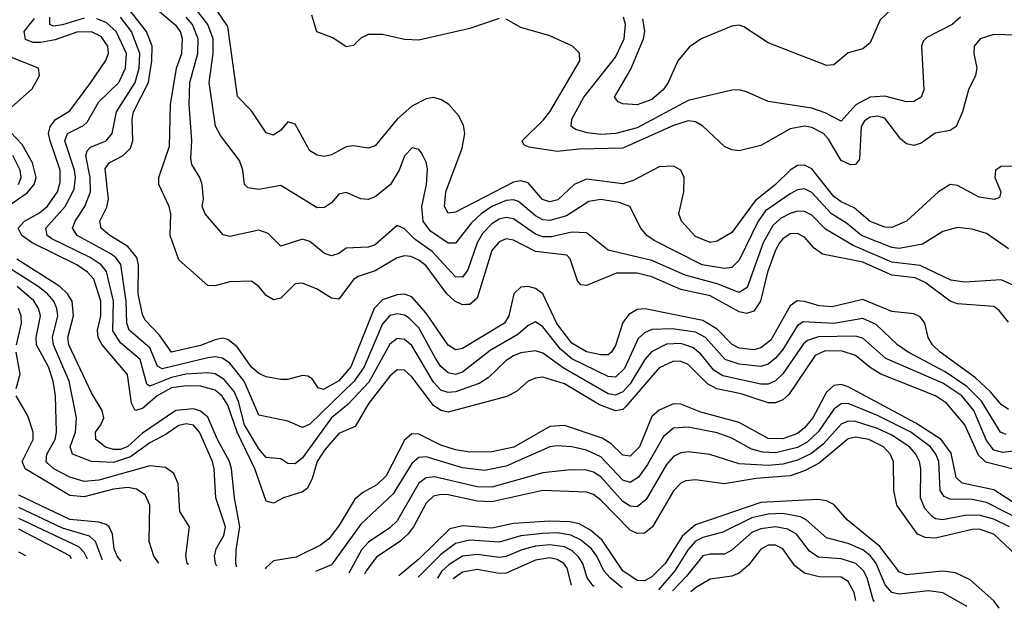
# Model space of a CAD drawing. Header units: inches. Extents: x 501365 to 657855, y 482276 to 547543.
# Tile 318 of 656: x 604253 to 606959, y 482787 to 484403. Entities that reach past the tile are written whole.
import ezdxf

# ---------------------------------------------------------------- set-up
doc = ezdxf.new("R2010")
doc.units = ezdxf.units.IN
doc.header["$MEASUREMENT"] = 0
doc.layers.add('A6408', color=7, linetype='Continuous')

msp = doc.modelspace()

# ---------------------------------------------------------------- linework, layer by layer
at = {"layer": 'A6408', "color": 5}
for points, elevation in [([(606970, 483332.2), (606950, 483346.5), (606921, 483381), (606879.6, 483419.6), (606782.3, 483490), (606761.1, 483510), (606749.9, 483530), (606740.2, 483570), (606727.1, 483587.1), (606710, 483595.4), (606650, 483601.2), (606570, 483634.4), (606485.6, 483614.4), (606450, 483617.1), (606410, 483629.4), (606389.1, 483630.9), (606370, 483617.3), (606317.2, 483522.8), (606290, 483501.9), (606270, 483496.7), (606230, 483501.4), (606210.8, 483510.8), (606170, 483552.7), (606130, 483577.1), (605971.5, 483608.5), (605950, 483606.7), (605926.7, 483593.3), (605910, 483571.8), (605890, 483508.2), (605878.9, 483490), (605870, 483483.1), (605850, 483482.5), (605810, 483490.9), (605770, 483514.6), (605728.9, 483568.9), (605690, 483649.9), (605670, 483664.8), (605650, 483669.9), (605630, 483668.2), (605611, 483650), (605597.2, 483590), (605585.2, 483570), (605470, 483500.1), (605450, 483496.3), (605430, 483509.5), (605370, 483597.4), (605330, 483642.1), (605310, 483649.1), (605290, 483647.8), (605250, 483634), (605226.5, 483610), (605162.4, 483450), (605130, 483411.7), (605087.6, 483387.6), (605072.5, 483392.5), (605056.4, 483416.4), (605044.3, 483424.3), (605030, 483425.6), (604990, 483415.2), (604970, 483414.7), (604930, 483421.9), (604910, 483431.1), (604890, 483448.9), (604850, 483504.6), (604824.8, 483524.8), (604810, 483528.3), (604790, 483524.1), (604750, 483507.9), (604670, 483490.3), (604636.5, 483536.5), (604597.6, 483577.6), (604590, 483593.6), (604578.6, 483650), (604578.7, 483730), (604574.6, 483750), (604550, 483780.4), (604499.9, 483810), (604476.7, 483830), (604473.1, 483850), (604492, 483888.1), (604496.5, 483910), (604487.1, 483992.9), (604498.3, 484010), (604537.1, 484030), (604557, 484050), (604563.5, 484070), (604561.9, 484130), (604565.7, 484150), (604606.3, 484230), (604615.9, 484290), (604616.4, 484330), (604600.8, 484370), (604550, 484435.3)], 2520), ([(606970, 483572.7), (606944.6, 483604.6), (606930, 483615.3), (606830, 483623.1), (606810, 483630), (606740.8, 483680.9), (606714.2, 483694.2), (606650, 483701.4), (606570, 483736.8), (606459.1, 483759.1), (606435.8, 483775.8), (606410, 483805.4), (606390, 483816.2), (606370, 483814.8), (606350, 483801.6), (606341.3, 483790), (606329.8, 483770), (606308.3, 483710), (606289, 483630), (606270, 483603), (606250, 483596), (606230, 483600.4), (606150, 483645), (606070, 483661.9), (605990, 483696.4), (605950, 483707), (605892.8, 483707.2), (605810, 483672.8), (605795, 483675), (605785.4, 483685.4), (605765.9, 483745.9), (605756.2, 483756.2), (605670, 483766.8), (605610, 483797.2), (605590, 483801.1), (605570, 483793.2), (605550.6, 483769.4), (605510, 483637.9), (605490, 483621.1), (605479.6, 483620.4), (605470, 483619.8), (605448.8, 483630), (605427, 483650), (605370, 483727), (605350, 483743), (605327.2, 483752.8), (605310, 483754.9), (605290, 483749.3), (605230, 483713.6), (605182.7, 483697.3), (605170, 483689.1), (605130, 483635.7), (605110, 483637.9), (605070, 483662.5), (605030, 483679.2), (605010, 483677.7), (604970, 483638), (604950, 483633.5), (604930, 483645.2), (604910, 483669.9), (604890, 483684.6), (604830, 483682.7), (604790, 483672.3), (604770, 483672.9), (604690, 483743.5), (604666.3, 483810), (604668.4, 483870), (604663.4, 483890), (604634.8, 483950), (604634.8, 483970), (604664.6, 484055.4), (604666.7, 484170), (604683.2, 484270), (604697.9, 484310), (604700.2, 484350), (604694.4, 484370), (604684.1, 484384.1), (604630.2, 484430)], 2480), ([(606970, 483773.3), (606910, 483815.5), (606870, 483827.5), (606830, 483832.3), (606790, 483821.7), (606733.7, 483786.3), (606670, 483774.2), (606650, 483777), (606566, 483810), (606524.6, 483844.6), (606484.2, 483870), (606430, 483928.4), (606410, 483938.1), (606390, 483935.4), (606370, 483924.5), (606302.4, 483877.6), (606282.2, 483850), (606230, 483742.4), (606210, 483722.6), (606190, 483719.3), (606128, 483730), (605996.6, 483796.6), (605975.9, 483810), (605960.2, 483830), (605929.8, 483890), (605900.5, 483900.5), (605850, 483909.3), (605816.4, 483903.6), (605755.7, 483864.4), (605710, 483851.1), (605690, 483853.7), (605670, 483864.2), (605623.8, 483903.8), (605610, 483908.6), (605590, 483906.8), (605550, 483889.7), (605520.5, 483870), (605494.5, 483845.5), (605450, 483789), (605430, 483789.2), (605381.8, 483821.8), (605361.7, 483850), (605357.8, 483890), (605370.3, 483950.3), (605373.3, 483993.3), (605370, 484011.5), (605357, 484037), (605350, 484046.2), (605331.3, 484051.3), (605310, 484028.6), (605295.7, 483990), (605271.4, 483950), (605230, 483916.2), (605210, 483909.1), (605190, 483911.3), (605150, 483928.2), (605130, 483923.7), (605110, 483900.2), (605090, 483887.5), (605070, 483886.4), (604970, 483947.8), (604910, 483936.9), (604880.9, 483940.9), (604870.5, 483950.5), (604865.8, 483990), (604856.5, 484016.5), (604804.9, 484084.9), (604790.6, 484110.6), (604773.2, 484230), (604784.5, 484310), (604784.6, 484350), (604769.7, 484390), (604722.8, 484450)], 2440), ([(607010, 484000.9), (606950, 484000.1), (606934.8, 483990), (606932.7, 483970), (606949.5, 483930), (606945.7, 483914.3), (606930.5, 483909.5), (606890, 483916), (606830, 483947.2), (606810, 483949.9), (606777.5, 483930), (606690.2, 483850), (606650, 483832), (606630, 483832.8), (606590, 483849), (606546.5, 483886.5), (606510, 483903.1), (606490, 483917.6), (606430, 483993.7), (606410, 484003.4), (606390, 484002.4), (606370, 483989.9), (606329.7, 483950), (606274.1, 483905.9), (606210, 483818.4), (606170, 483794.5), (606150, 483791.2), (606110, 483807.8), (606071.8, 483850), (606064.5, 483870), (606078.3, 483930), (606078.9, 483970), (606069.6, 483989.6), (606050, 484000.3), (606010, 483999), (605939, 483961), (605910, 483952.6), (605810, 483965.4), (605776.9, 483950), (605732.1, 483907.9), (605710, 483902.7), (605689.4, 483909.4), (605650, 483954.7), (605630, 483960.6), (605610, 483956.8), (605450, 483874.2), (605430, 483871.6), (605419.7, 483890), (605424, 483930), (605468.6, 484050), (605475.8, 484090), (605472.2, 484112.2), (605459.1, 484139.1), (605431.9, 484170), (605410, 484183.9), (605390, 484189.3), (605370, 484185.5), (605330, 484165.5), (605290.1, 484130), (605230, 484056.3), (605210, 484050.5), (605170, 484056.7), (605150, 484053.7), (605110, 484032.2), (605090, 484027.2), (605070, 484030.5), (605050, 484042.9), (605010, 484116.4), (604990, 484122.2), (604970, 484099.8), (604950, 484086.2), (604930, 484092.2), (604890, 484153), (604851.6, 484191.6), (604824.6, 484384.6), (604780.1, 484450)], 2420), ([(606646.9, 484430), (606617.8, 484402.2), (606590, 484339.7), (606570, 484322.7), (606530, 484311.9), (606490, 484279.3), (606470, 484276.8), (606310, 484339.4), (606243.2, 484383.2), (606230, 484387.5), (606210, 484385.1), (606126, 484350), (606092.7, 484327.3), (606061.7, 484290), (606035.1, 484230), (606021.6, 484210), (605990, 484183.4), (605949.5, 484169.5), (605910, 484171.6), (605897.7, 484177.7), (605887.8, 484190), (605932.7, 484267.3), (605967.3, 484350), (605971.2, 484370), (605965.2, 484405.2)], 2340), ([(607030, 483157.1), (606908, 483188), (606887.6, 483207.6), (606850, 483290.8), (606800.2, 483350), (606769.9, 483370), (606619, 483430), (606590, 483447.5), (606550, 483481), (606512.9, 483492.9), (606466.6, 483493.4), (606438.8, 483481.2), (606366.2, 483373.8), (606350, 483358.9), (606329.5, 483350.5), (606310, 483350.9), (606235.9, 483375.9), (606169.1, 483389.1), (606143.4, 483403.4), (606090, 483456.1), (606070, 483464.8), (606050, 483465.4), (606010, 483446.9), (605918.8, 483341.2), (605910, 483333), (605890, 483328.7), (605845.8, 483345.8), (605750, 483403.4), (605690, 483420.9), (605670, 483418.9), (605650.2, 483410), (605618.1, 483381.9), (605591.8, 483368.2), (605430, 483324.9), (605410, 483329.4), (605390, 483343.2), (605330, 483421.9), (605310, 483440.6), (605290, 483441.5), (605270, 483423.9), (605211.8, 483350), (605174.4, 483285.6), (605130, 483266.5), (605090, 483221.3), (605070, 483190), (605056.6, 483143.4), (605043.5, 483116.5), (605030, 483106.4), (604977.6, 483090), (604950, 483075.4), (604930, 483080.6), (604899.2, 483170), (604850.2, 483270.2), (604824.6, 483344.6), (604808.9, 483368.9), (604790, 483385.3), (604750, 483396.9), (604710, 483397.9), (604670, 483392), (604630.9, 483370), (604590, 483335.2), (604569.9, 483330), (604559.5, 483350), (604548.9, 483428.9), (604479.3, 483510), (604468.6, 483530), (604466.6, 483550), (604475.2, 483590), (604475.4, 483630), (604456.2, 483690), (604438.9, 483710), (604410, 483730), (604286.5, 483790), (604258.5, 483810), (604248.8, 483830), (604266.2, 483850), (604307.3, 483872.7), (604329.1, 483890.9), (604356.3, 483930), (604364.1, 483955.9), (604364.1, 483990), (604336, 484070), (604332.1, 484090), (604336.3, 484110), (604351.4, 484128.6), (604390, 484152.6), (604447.8, 484230), (604489.4, 484290.6), (604496.6, 484310), (604495, 484330), (604476.7, 484356.7), (604450, 484369.1), (604410, 484368.2), (604350, 484347.6), (604310, 484339.8), (604290, 484340.6), (604268.7, 484348.7), (604264.7, 484370), (604293.7, 484406.3)], 2580), ([(607050, 483226.3), (606954.9, 483214.9), (606930, 483220.7), (606910, 483247.4), (606875, 483330), (606842.3, 483370), (606790, 483405), (606632.8, 483472.8), (606570, 483528.3), (606550, 483534.1), (606447.9, 483532.1), (606417.6, 483522.4), (606406.9, 483513.1), (606350, 483430.6), (606330, 483411.2), (606310, 483402.3), (606290, 483402.3), (606185.2, 483425.2), (606160.8, 483440.8), (606124.4, 483484.4), (606103, 483503), (606070, 483514), (606030, 483512), (605988.8, 483491.2), (605970.4, 483469.6), (605930, 483403.3), (605910, 483381.2), (605890, 483372), (605870, 483376), (605746.7, 483446.7), (605690, 483487.4), (605670, 483493.7), (605630, 483488.4), (605610, 483479.6), (605590, 483466.7), (605540.4, 483419.6), (605515.6, 483404.4), (605450, 483381.2), (605430, 483379.2), (605410, 483385.5), (605390, 483407.6), (605330, 483508.7), (605310, 483524.7), (605290, 483527.9), (605270, 483512.1), (605212, 483408), (605154.1, 483345.9), (605110, 483309.7), (605030, 483200.1), (605010, 483183.6), (604990, 483184.5), (604970, 483197), (604930, 483201.2), (604910, 483225), (604870.5, 483290), (604854.3, 483354.3), (604841.9, 483381.9), (604814.7, 483414.7), (604790.3, 483430.3), (604770, 483433.6), (604709.2, 483429.2), (604670, 483420.2), (604610, 483397), (604602.2, 483402.2), (604583.6, 483470), (604530, 483515.7), (604508.8, 483548.8), (604510.7, 483630), (604491.6, 483711.6), (604476.4, 483730), (604446.7, 483750), (604340.7, 483800.7), (604327.7, 483810), (604324, 483830), (604378, 483890), (604402.3, 483937.7), (604405.7, 483970), (604402.8, 483990), (604377, 484070), (604384.3, 484090), (604428, 484112), (604438.3, 484121.7), (604470, 484177), (604525.1, 484230), (604543.6, 484270), (604546.4, 484310), (604518.1, 484370), (604490, 484395.2), (604464.9, 484404.9)], 2560), ([(604430, 484407), (604370, 484388.4), (604345.3, 484385.3), (604335.5, 484390), (604335.3, 484410)], 2560), ([(606963.7, 483263.7), (606948.7, 483270), (606895.8, 483355.8), (606855.6, 483395.6), (606795.9, 483435.9), (606694.6, 483490), (606665.5, 483510), (606606.3, 483566.3), (606570, 483582.6), (606490, 483568.6), (606406.5, 483573.5), (606390, 483563.6), (606350, 483496.9), (606330, 483473.4), (606310, 483457.4), (606289.8, 483450.2), (606230, 483456.8), (606191.4, 483470), (606137.8, 483530), (606110, 483544.9), (606045.9, 483554.1), (605990, 483552.1), (605970, 483543.4), (605952.6, 483527.4), (605915.3, 483444.8), (605890, 483420.9), (605870, 483422.9), (605770, 483471.7), (605738.6, 483498.6), (605690, 483559.5), (605670, 483573.4), (605650, 483563.6), (605621.7, 483538.3), (605545.8, 483494.2), (605470, 483434.7), (605450, 483428.9), (605430, 483432.8), (605410, 483450.7), (605397, 483470), (605350, 483556.8), (605323.1, 483583.1), (605310, 483591.5), (605290, 483595.5), (605270, 483590.9), (605250, 483568.2), (605199.7, 483450), (605171.9, 483410), (605050, 483292.1), (605030, 483283.2), (604990, 483300.4), (604910, 483316.7), (604869.7, 483410), (604830, 483459.6), (604810, 483473.3), (604790, 483476.9), (604770, 483474.2), (604644.6, 483444.6), (604631.5, 483451.5), (604610, 483501.6), (604553.2, 483550), (604546.7, 483570), (604545, 483630), (604530.9, 483730.9), (604516.9, 483750), (604501.2, 483761.2), (604410.3, 483810), (604397.9, 483830), (604404.8, 483850), (604432, 483890), (604447.1, 483930), (604446.5, 483970), (604434.2, 484030), (604437.6, 484042.4), (604447.2, 484052.8), (604490.2, 484069.8), (604506.6, 484090), (604518.8, 484150), (604570.1, 484230), (604580.7, 484270), (604583, 484310), (604559.9, 484370), (604530, 484410)], 2540), ([(607010, 483661.6), (606950, 483688.8), (606850, 483682.4), (606811.9, 483688.1), (606727.5, 483727.5), (606650, 483737.4), (606543.3, 483783.3), (606467.6, 483827.6), (606430, 483865.9), (606410, 483876.3), (606390, 483876.7), (606370, 483871), (606343.2, 483856.8), (606322.2, 483837.8), (606296.1, 483790), (606252.3, 483667.7), (606230, 483653.8), (606170, 483677.5), (606081.4, 483701.4), (605990, 483742), (605869.9, 483769.9), (605810, 483817.4), (605770, 483819.6), (605713.8, 483806.2), (605690, 483806.8), (605670, 483813.7), (605610, 483856.1), (605590, 483859.8), (605570, 483854.8), (605550, 483842.5), (605524.6, 483815.4), (605510, 483790), (605483.9, 483716.1), (605470, 483695.8), (605450, 483697.1), (605386.3, 483766.3), (605339.4, 483799.4), (605310, 483828.2), (605290, 483837.8), (605230, 483784.5), (605210, 483778.6), (605150, 483775.2), (605130, 483760.9), (605110, 483754.2), (605090, 483760.7), (605050, 483793.5), (605030, 483799.9), (604970, 483780.6), (604935.5, 483815.5), (604910, 483825), (604830, 483807.3), (604811.9, 483811.9), (604762.4, 483870), (604754.5, 483890), (604757.4, 483910), (604753.9, 483950), (604747.6, 483970), (604725.5, 484005.5), (604722.6, 484022.6), (604725.8, 484070), (604718.2, 484170), (604720.2, 484230), (604742, 484310), (604743.1, 484350), (604728, 484390), (604710.1, 484410.1)], 2460), ([(605570, 484406.3), (605490, 484379.1), (605350, 484346.2), (605310, 484348.4), (605250, 484362.6), (605210, 484362), (605190, 484352.5), (605170, 484332.4), (605150, 484328.3), (605113.2, 484353.2), (605069.4, 484369.4), (605055.7, 484415.7)], 2380), ([(606990, 484359.9), (606930, 484362.3), (606892.8, 484350), (606875.9, 484330), (606875.2, 484310), (606883.5, 484270), (606879.3, 484250), (606860.4, 484210), (606844.1, 484150), (606826.3, 484110), (606810, 484098.8), (606769.1, 484090.9), (606730, 484063.6), (606710, 484057.5), (606690, 484062.4), (606674.6, 484074.6), (606630, 484132.6), (606610, 484137.5), (606590, 484135.4), (606574.6, 484125.4), (606565.6, 484110), (606560.3, 484019.7), (606550, 484005), (606536, 484004), (606510, 484016.4), (606475.2, 484075.2), (606461.8, 484090), (606430, 484107.2), (606410, 484110.7), (606370, 484102.8), (606290, 484057.8), (606230, 484042.4), (606210, 484045.4), (606190, 484055), (606130, 484110.3), (606110, 484122.6), (606090, 484125.2), (606050, 484112.5), (605910, 484049.7), (605790, 484047.6), (605730, 484041.1), (605652.8, 484052.8), (605638.7, 484058.7), (605633.4, 484070), (605692.5, 484127.5), (605709.9, 484150), (605792.1, 484290), (605791.3, 484311.3), (605771.6, 484330), (605710, 484358.4), (605630, 484381.2), (605590, 484404.1)], 2380), ([(606838.4, 484410), (606815.4, 484390), (606745.7, 484354.3), (606736, 484344), (606730.9, 484330), (606737.7, 484210), (606730, 484189.8), (606710, 484178.3), (606690, 484177.2), (606630, 484193.3), (606590, 484189.7), (606550.6, 484169.4), (606510, 484123.9), (606466.7, 484146.7), (606430, 484159.8), (606310, 484177.9), (606250, 484204.7), (606230, 484209.8), (606210, 484208.9), (606090, 484181.3), (605950, 484106.3), (605890.7, 484090.7), (605850, 484087.6), (605812, 484091.9), (605781.5, 484101.5), (605768.7, 484110), (605770.4, 484130), (605803.4, 484190), (605890, 484299.6), (605914.2, 484350), (605917.5, 484390), (605912.5, 484410)], 2360), ([(604230, 484163), (604287.2, 484212.8), (604307.2, 484250), (604304.6, 484270), (604190, 484314.8)], 2620), ([(604189.1, 483870), (604272.9, 483927.1), (604292.6, 483950), (604297.5, 483970), (604288.2, 484010), (604259.8, 484059.8), (604213.1, 484110)], 2620), ([(604249.7, 483950), (604257.1, 483970), (604254.3, 483990), (604233.6, 484030)], 2640), ([(604794.2, 482902.4), (604791.1, 482910), (604787.8, 482930), (604793, 482950), (604813.6, 482986.4), (604818.6, 483010), (604791.3, 483090), (604787.5, 483170), (604782.3, 483190), (604746.8, 483270), (604729.9, 483289.9), (604710, 483293.5), (604690, 483288.2), (604655.5, 483264.4), (604610, 483241.2), (604557.5, 483202.5), (604510, 483187.4), (604450, 483189.6), (604397.4, 483210), (604391.6, 483230), (604405.8, 483270), (604408.8, 483310), (604388.3, 483410), (604345.6, 483510), (604342.6, 483530), (604357.1, 483590), (604354.9, 483610), (604346.1, 483630), (604329.4, 483650), (604303.1, 483670), (604123.8, 483783.8)], 2640), ([(604849.7, 482899.4), (604847, 482910), (604847.6, 482947.6), (604857.9, 483010), (604842.8, 483090), (604835.2, 483170), (604829.4, 483190), (604796.6, 483250), (604770, 483311.2), (604750, 483328.2), (604730, 483334.1), (604681.7, 483330), (604590, 483267.5), (604550, 483231.2), (604530, 483222.7), (604510, 483222.5), (604488.9, 483228.9), (604461.9, 483250), (604460.6, 483270), (604475.6, 483290), (604483.6, 483310), (604479.5, 483330), (604450, 483378), (604387.3, 483510), (604384.5, 483530), (604400.6, 483590), (604396.7, 483630), (604384.3, 483650), (604363, 483670), (604245, 483745)], 2620), ([(604716.8, 482906.6), (604713.2, 482910), (604709.5, 482930.5), (604718.9, 483010), (604692.8, 483052.8), (604688.4, 483128.4), (604676.5, 483156.5), (604653.4, 483173.4), (604610, 483177.8), (604470, 483138.5), (604430, 483134.6), (604390, 483146.8), (604346.2, 483170), (604330, 483184.4), (604325, 483190), (604327.4, 483210), (604350.1, 483249.9), (604354.2, 483270), (604351, 483370), (604344.6, 483410), (604331.5, 483450), (604299.2, 483510), (604297.6, 483530), (604309.4, 483590), (604304.6, 483610), (604291.1, 483631.1), (604245.3, 483670)], 2660), ([(604243.5, 483510), (604257.7, 483570), (604257, 483590), (604249.1, 483610)], 2680), ([(604242.5, 483390), (604253.9, 483430), (604242.8, 483490)], 2680), ([(606995.1, 483070), (606930, 483112.1), (606842.5, 483130), (606826.1, 483146.1), (606812.3, 483212.3), (606785.1, 483250), (606715.3, 483295.3), (606530, 483394.9), (606510, 483401.3), (606490, 483398.9), (606470, 483380.5), (606432.9, 483310), (606410, 483282.1), (606390, 483266.5), (606350, 483252.2), (606310, 483252.5), (606230, 483296.8), (606125, 483325), (606070, 483347.4), (606050, 483348.3), (606010, 483331.1), (605990, 483312.9), (605955.8, 483230), (605930, 483204.3), (605910, 483206.8), (605878.3, 483238.3), (605853.8, 483253.8), (605750, 483288.3), (605710, 483285.5), (605610.6, 483229.4), (605550, 483216.1), (605490, 483215.7), (605450, 483221.5), (605410, 483234.9), (605350, 483265.2), (605330, 483266.2), (605310, 483248.8), (605259.8, 483150), (605234.1, 483125.9), (605195.3, 483104.7), (605173.5, 483086.5), (605130, 483013.3), (605102.3, 482977.7), (605079.5, 482960.5), (605012.9, 482927.1), (604950, 482916.7), (604930, 482898.3), (604927.7, 482895.2)], 2620), ([(604634.7, 482911), (604621.6, 482930), (604608.3, 482970), (604609.9, 483070), (604597.9, 483097.9), (604573.9, 483113.9), (604550, 483118.2), (604510, 483113.4), (604430, 483092.9), (604390, 483096.2), (604267.7, 483170), (604259.1, 483190), (604289.2, 483250), (604289.2, 483270), (604274.9, 483314.9), (604242.5, 483370)], 2680), ([(607081.1, 482990), (606910, 483077.5), (606870, 483085.4), (606810, 483086.1), (606793.3, 483093.3), (606782.8, 483110), (606778.4, 483190), (606770.6, 483210), (606755.8, 483230), (606701.6, 483270), (606610, 483316.2), (606530, 483348.8), (606510, 483348), (606490, 483333.9), (606448.2, 483271.8), (606416.7, 483243.3), (606390, 483228.6), (606330, 483213.7), (606295.2, 483215.2), (606264.1, 483224.1), (606210, 483253.4), (606170, 483268.2), (606090, 483283.6), (606050, 483281), (606021.9, 483258.1), (605978.5, 483181.5), (605953.3, 483146.7), (605930, 483132), (605910, 483138.7), (605850, 483202.6), (605810, 483220.9), (605769.8, 483230.2), (605730, 483233), (605710, 483229.6), (605590, 483177.4), (605530, 483164.8), (605470, 483172), (605370, 483202.4), (605350, 483200.9), (605330, 483184.6), (605278.9, 483101.1), (605190, 483017.8), (605110, 482906.1), (605065.6, 482887.8)], 2640), ([(606973.1, 483010), (606930, 483031.1), (606890, 483042.3), (606850, 483041.5), (606790, 483029.4), (606770, 483032.7), (606759.4, 483039.4), (606740.7, 483060.7), (606728, 483090), (606728.9, 483170), (606725.3, 483190), (606715.3, 483210), (606697.8, 483230), (606650, 483262), (606610, 483280.6), (606550, 483300), (606530, 483300.8), (606510, 483291.9), (606461.9, 483238.1), (606428.7, 483211.3), (606390, 483193.4), (606350, 483182.2), (606310, 483178.9), (606230, 483183.8), (606149, 483209), (606090, 483216.2), (606070, 483213.8), (606050, 483203.4), (606030, 483181.9), (605974.6, 483085.4), (605950, 483065.7), (605930, 483067.4), (605910, 483079.7), (605850, 483148.1), (605830, 483160.8), (605810, 483165.9), (605766.6, 483166.6), (605690, 483158.7), (605550, 483119.2), (605510, 483120.4), (605392.6, 483147.4), (605370, 483144.9), (605350, 483129.9), (605290, 483027.1), (605270, 483007.7), (605211.7, 482968.3), (605192.3, 482947.7), (605157.2, 482882.9)], 2660), ([(607050, 482877.8), (606930.1, 482990.1), (606890, 483003.9), (606870, 483003.3), (606770, 482979.2), (606741.2, 482981.2), (606720.4, 482990), (606663.6, 483070), (606654.7, 483110), (606654.2, 483190), (606645, 483210), (606626.7, 483230), (606586.8, 483250), (606550, 483256.6), (606530, 483252.1), (606450, 483184.8), (606410, 483163.9), (606370, 483150.5), (606276.8, 483143.2), (606188.6, 483128.6), (606110, 483139), (606083.5, 483136.5), (606070, 483130.4), (606050, 483108.8), (605991.7, 483010), (605970, 482993.1), (605950, 482992.1), (605930, 483001.5), (605850, 483083.2), (605830, 483099), (605810, 483105.5), (605690, 483109.7), (605550, 483079.4), (605510, 483080.6), (605430, 483098), (605410, 483099.4), (605390, 483094.5), (605370, 483075.2), (605335, 483010), (605319.4, 482990), (605297.4, 482970), (605233.3, 482926.7), (605204.6, 482890), (605200.4, 482880.6)], 2680), ([(604531.8, 482916.5), (604520.5, 482930), (604512.5, 482950), (604507.8, 482990), (604498.3, 483010), (604490, 483017), (604470, 483023.3), (604390, 483030.9), (604250, 483097.8)], 2720), ([(606944.2, 482786.7), (606930, 482806.8), (606864.9, 482864.9), (606824.2, 482884.2), (606788.8, 482888.7), (606690, 482878.7), (606670, 482886.4), (606616.2, 482956.2), (606526.6, 483030), (606490, 483071.8), (606470, 483081.6), (606445.3, 483085.3), (606290, 483076.8), (606110, 483016), (606074.4, 482985.6), (606026.2, 482910), (605990, 482873.2), (605970, 482861.9), (605950, 482863.3), (605910.6, 482890), (605853.5, 482973.5), (605821.6, 483001.6), (605790, 483018.9), (605764.5, 483024.5), (605710, 483026.3), (605610, 483019.2), (605550, 483006.3), (605470, 483012.8), (605434.7, 483005.3), (605350, 482921.9), (605294.7, 482875.5)], 2720), ([(604480.5, 482919.3), (604461, 482970), (604444.6, 482984.6), (604370, 483007), (604250, 483063.5)], 2740), ([(606855.8, 482791.5), (606853.4, 482793.4), (606790, 482829.4), (606750, 482834.3), (606670, 482825.9), (606650, 482830.3), (606631.3, 482851.3), (606606.5, 482910), (606590.6, 482930.6), (606570, 482947.3), (606530, 482964.9), (606470, 482980.6), (606414, 483030), (606398.2, 483038.2), (606350, 483046.8), (606310, 483045.6), (606265, 483035), (606184.7, 482995.3), (606130, 482980.8), (606110, 482970.6), (606090, 482948.6), (606053, 482890), (606008.3, 482837.1)], 2740), ([(604439, 482921.5), (604430, 482939.6), (604415.5, 482955.5), (604250, 483033)], 2760), ([(604394.6, 482923.9), (604390, 482930.8), (604250, 483004.2)], 2780), ([(605908.7, 482842.5), (605875.7, 482870), (605858.1, 482890), (605839, 482930), (605824.1, 482950), (605794.4, 482974.4), (605767.5, 482987.5), (605730, 482993.8), (605690, 482992.4), (605630, 482986), (605570, 482968.5), (605490, 482973.7), (605450, 482965), (605410, 482934.7), (605348.2, 482872.6)], 2740), ([(606601.9, 482805.2), (606598.2, 482810), (606581.8, 482870), (606571.9, 482890), (606551, 482910), (606510, 482922.5), (606446.9, 482926.9), (606423.5, 482943.5), (606387.2, 482990), (606363.8, 483003.8), (606330, 483010.3), (606290, 483004.9), (606265.2, 482994.8), (606210, 482945.9), (606190, 482935.1), (606150, 482935.4), (606130, 482930.8), (606085.2, 482874.8), (606046.5, 482835)], 2760), ([(604269.2, 482930.7), (604250, 482941)], 2820), ([(605831.7, 482846.6), (605828.5, 482848.5), (605812.3, 482870), (605800.1, 482910), (605788.4, 482928.4), (605770, 482945.1), (605750, 482955.3), (605710, 482961), (605670, 482957), (605632.7, 482947.3), (605590, 482928.8), (605570, 482925.8), (605510, 482934.2), (605470, 482929.7), (605432.8, 482907.2), (605412.2, 482887.8), (605400.7, 482869.8)], 2760), ([(606550.8, 482807.9), (606546, 482830), (606530, 482860.7), (606510, 482871.9), (606450, 482873.2), (606410, 482882.9), (606383.2, 482903.2), (606350, 482949.9), (606330, 482960.5), (606310, 482959.8), (606290, 482949.4), (606255.3, 482904.7), (606230, 482882.8), (606210, 482875.2), (606150, 482866.8), (606110, 482843), (606096.9, 482832.3)], 2780), ([(605768.8, 482850), (605757.2, 482897.2), (605748.4, 482910), (605730, 482921.1), (605710, 482925.2), (605670, 482919.3), (605590, 482882.8), (605570, 482882.4), (605510, 482893.3), (605470, 482886.2), (605444.3, 482867.4)], 2780)]:
    msp.add_lwpolyline(points, dxfattribs=dict(at, elevation=elevation))

doc.saveas('drawing.dxf')
